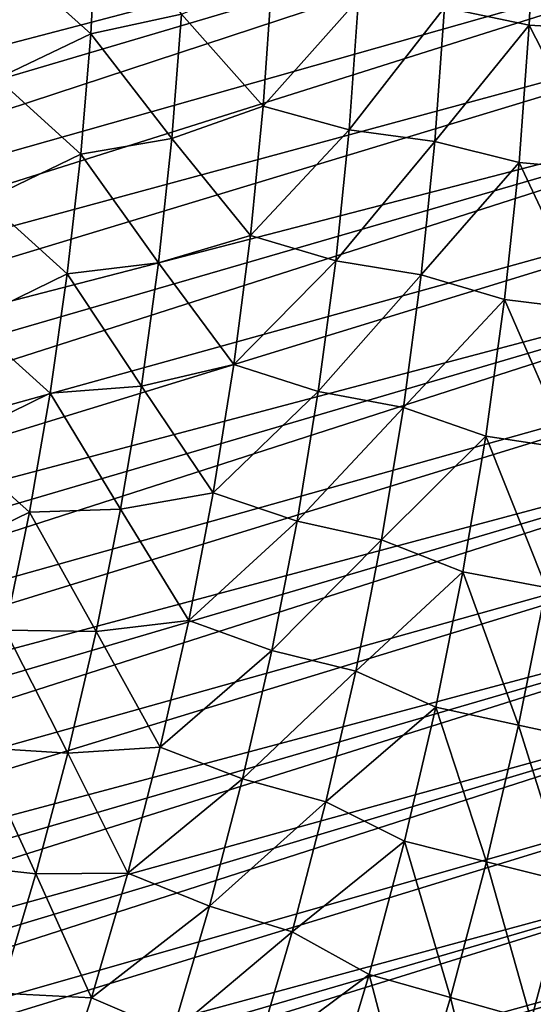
# Model space of a CAD drawing. Header units: millimetres. Extents: x -50 to 50, y -50 to 50.
# Tile 435 of 562: x 40 to 45.2, y -12.6 to -2.6. Entities that reach past the tile are written whole.
import ezdxf

# ---------------------------------------------------------------- set-up
doc = ezdxf.new("R2010")
doc.units = ezdxf.units.MM
doc.header["$LTSCALE"] = 65.185185
doc.layers.add('37', color=7, linetype='CONTINUOUS')
doc.layers.add('39', color=7, linetype='CONTINUOUS')

msp = doc.modelspace()

# ---------------------------------------------------------------- linework, layer by layer
at = {"layer": '37', "color": 15, "linetype": 'Continuous', "true_color": 0xaf503c}
for points in [[(44.3062, -2.5135, -3.0691), (45.2257, -1.298, -2.4271), (45.1642, -2.6902, -2.4271), (44.3062, -2.5135, -3.0691)], [(45.2257, -1.298, -2.4271), (46.0202, -2.7412, -1.7726), (45.1642, -2.6902, -2.4271), (45.2257, -1.298, -2.4271)], [(40.7263, -2.7797, -5.5113), (39.8604, -1.9997, -6.0897), (40.7912, -1.5621, -5.5113), (40.7263, -2.7797, -5.5113)], [(40.7263, -2.7797, -5.5113), (40.7912, -1.5621, -5.5113), (41.6433, -2.5804, -4.9199), (40.7263, -2.7797, -5.5113)], [(39.7794, -3.2314, -6.0897), (39.8604, -1.9997, -6.0897), (40.7263, -2.7797, -5.5113), (39.7794, -3.2314, -6.0897)], [(42.4718, -3.5108, -4.3157), (41.6433, -2.5804, -4.9199), (42.56, -2.1995, -4.3157), (42.4718, -3.5108, -4.3157)], [(42.4718, -3.5108, -4.3157), (42.56, -2.1995, -4.3157), (43.4341, -2.4229, -3.6987), (42.4718, -3.5108, -4.3157)], [(43.3395, -3.7507, -3.6987), (42.4718, -3.5108, -4.3157), (43.4341, -2.4229, -3.6987), (43.3395, -3.7507, -3.6987)], [(43.3395, -3.7507, -3.6987), (43.4341, -2.4229, -3.6987), (44.3062, -2.5135, -3.0691), (43.3395, -3.7507, -3.6987)], [(41.5462, -3.8383, -4.9199), (40.7263, -2.7797, -5.5113), (41.6433, -2.5804, -4.9199), (41.5462, -3.8383, -4.9199)], [(41.5462, -3.8383, -4.9199), (41.6433, -2.5804, -4.9199), (42.4718, -3.5108, -4.3157), (41.5462, -3.8383, -4.9199)], [(44.2087, -3.8654, -3.0691), (43.3395, -3.7507, -3.6987), (44.3062, -2.5135, -3.0691), (44.2087, -3.8654, -3.0691)], [(44.2087, -3.8654, -3.0691), (44.3062, -2.5135, -3.0691), (45.1642, -2.6902, -2.4271), (44.2087, -3.8654, -3.0691)], [(40.625, -3.9947, -5.5113), (39.7794, -3.2314, -6.0897), (40.7263, -2.7797, -5.5113), (40.625, -3.9947, -5.5113)], [(40.625, -3.9947, -5.5113), (40.7263, -2.7797, -5.5113), (41.5462, -3.8383, -4.9199), (40.625, -3.9947, -5.5113)], [(44.2087, -3.8654, -3.0691), (45.1642, -2.6902, -2.4271), (45.0599, -4.0798, -2.4271), (44.2087, -3.8654, -3.0691)], [(45.1642, -2.6902, -2.4271), (45.9139, -4.1572, -1.7726), (45.0599, -4.0798, -2.4271), (45.1642, -2.6902, -2.4271)], [(46.0202, -2.7412, -1.7726), (45.9139, -4.1572, -1.7726), (45.1642, -2.6902, -2.4271), (46.0202, -2.7412, -1.7726)], [(39.6604, -4.4601, -6.0897), (39.7794, -3.2314, -6.0897), (40.625, -3.9947, -5.5113), (39.6604, -4.4601, -6.0897)], [(42.3433, -4.8188, -4.3157), (41.5462, -3.8383, -4.9199), (42.4718, -3.5108, -4.3157), (42.3433, -4.8188, -4.3157)], [(42.3433, -4.8188, -4.3157), (42.4718, -3.5108, -4.3157), (43.3395, -3.7507, -3.6987), (42.3433, -4.8188, -4.3157)], [(43.2044, -5.0749, -3.6987), (42.3433, -4.8188, -4.3157), (43.3395, -3.7507, -3.6987), (43.2044, -5.0749, -3.6987)], [(43.2044, -5.0749, -3.6987), (43.3395, -3.7507, -3.6987), (44.2087, -3.8654, -3.0691), (43.2044, -5.0749, -3.6987)], [(41.4111, -5.0926, -4.9199), (40.625, -3.9947, -5.5113), (41.5462, -3.8383, -4.9199), (41.4111, -5.0926, -4.9199)], [(41.4111, -5.0926, -4.9199), (41.5462, -3.8383, -4.9199), (42.3433, -4.8188, -4.3157), (41.4111, -5.0926, -4.9199)], [(44.07, -5.2138, -3.0691), (43.2044, -5.0749, -3.6987), (44.2087, -3.8654, -3.0691), (44.07, -5.2138, -3.0691)], [(44.07, -5.2138, -3.0691), (44.2087, -3.8654, -3.0691), (45.0599, -4.0798, -2.4271), (44.07, -5.2138, -3.0691)], [(40.4875, -5.2062, -5.5113), (39.6604, -4.4601, -6.0897), (40.625, -3.9947, -5.5113), (40.4875, -5.2062, -5.5113)], [(40.4875, -5.2062, -5.5113), (40.625, -3.9947, -5.5113), (41.4111, -5.0926, -4.9199), (40.4875, -5.2062, -5.5113)], [(44.07, -5.2138, -3.0691), (45.0599, -4.0798, -2.4271), (44.9128, -5.4656, -2.4271), (44.07, -5.2138, -3.0691)], [(45.0599, -4.0798, -2.4271), (45.764, -5.5692, -1.7726), (44.9128, -5.4656, -2.4271), (45.0599, -4.0798, -2.4271)], [(45.9139, -4.1572, -1.7726), (45.764, -5.5692, -1.7726), (45.0599, -4.0798, -2.4271), (45.9139, -4.1572, -1.7726)], [(39.5034, -5.6844, -6.0897), (39.6604, -4.4601, -6.0897), (40.4875, -5.2062, -5.5113), (39.5034, -5.6844, -6.0897)], [(42.1745, -6.1222, -4.3157), (41.4111, -5.0926, -4.9199), (42.3433, -4.8188, -4.3157), (42.1745, -6.1222, -4.3157)], [(42.1745, -6.1222, -4.3157), (42.3433, -4.8188, -4.3157), (43.2044, -5.0749, -3.6987), (42.1745, -6.1222, -4.3157)], [(43.0288, -6.3944, -3.6987), (42.1745, -6.1222, -4.3157), (43.2044, -5.0749, -3.6987), (43.0288, -6.3944, -3.6987)], [(43.0288, -6.3944, -3.6987), (43.2044, -5.0749, -3.6987), (44.07, -5.2138, -3.0691), (43.0288, -6.3944, -3.6987)], [(41.2381, -6.3423, -4.9199), (40.4875, -5.2062, -5.5113), (41.4111, -5.0926, -4.9199), (41.2381, -6.3423, -4.9199)], [(41.2381, -6.3423, -4.9199), (41.4111, -5.0926, -4.9199), (42.1745, -6.1222, -4.3157), (41.2381, -6.3423, -4.9199)], [(40.3139, -6.4131, -5.5113), (39.5034, -5.6844, -6.0897), (40.4875, -5.2062, -5.5113), (40.3139, -6.4131, -5.5113)], [(40.3139, -6.4131, -5.5113), (40.4875, -5.2062, -5.5113), (41.2381, -6.3423, -4.9199), (40.3139, -6.4131, -5.5113)], [(43.8901, -6.5573, -3.0691), (43.0288, -6.3944, -3.6987), (44.07, -5.2138, -3.0691), (43.8901, -6.5573, -3.0691)], [(43.8901, -6.5573, -3.0691), (44.07, -5.2138, -3.0691), (44.9128, -5.4656, -2.4271), (43.8901, -6.5573, -3.0691)], [(43.8901, -6.5573, -3.0691), (44.9128, -5.4656, -2.4271), (44.7231, -6.8461, -2.4271), (43.8901, -6.5573, -3.0691)], [(44.9128, -5.4656, -2.4271), (45.5707, -6.9759, -1.7726), (44.7231, -6.8461, -2.4271), (44.9128, -5.4656, -2.4271)], [(45.764, -5.5692, -1.7726), (45.5707, -6.9759, -1.7726), (44.9128, -5.4656, -2.4271), (45.764, -5.5692, -1.7726)], [(39.3087, -6.9033, -6.0897), (39.5034, -5.6844, -6.0897), (40.3139, -6.4131, -5.5113), (39.3087, -6.9033, -6.0897)], [(41.9656, -7.4198, -4.3157), (41.2381, -6.3423, -4.9199), (42.1745, -6.1222, -4.3157), (41.9656, -7.4198, -4.3157)], [(41.9656, -7.4198, -4.3157), (42.1745, -6.1222, -4.3157), (43.0288, -6.3944, -3.6987), (41.9656, -7.4198, -4.3157)], [(41.0274, -7.5862, -4.9199), (40.3139, -6.4131, -5.5113), (41.2381, -6.3423, -4.9199), (41.0274, -7.5862, -4.9199)], [(41.0274, -7.5862, -4.9199), (41.2381, -6.3423, -4.9199), (41.9656, -7.4198, -4.3157), (41.0274, -7.5862, -4.9199)], [(40.1043, -7.6142, -5.5113), (39.3087, -6.9033, -6.0897), (40.3139, -6.4131, -5.5113), (40.1043, -7.6142, -5.5113)], [(40.1043, -7.6142, -5.5113), (40.3139, -6.4131, -5.5113), (41.0274, -7.5862, -4.9199), (40.1043, -7.6142, -5.5113)], [(42.813, -7.7079, -3.6987), (41.9656, -7.4198, -4.3157), (43.0288, -6.3944, -3.6987), (42.813, -7.7079, -3.6987)], [(42.813, -7.7079, -3.6987), (43.0288, -6.3944, -3.6987), (43.8901, -6.5573, -3.0691), (42.813, -7.7079, -3.6987)], [(43.6693, -7.8946, -3.0691), (42.813, -7.7079, -3.6987), (43.8901, -6.5573, -3.0691), (43.6693, -7.8946, -3.0691)], [(43.6693, -7.8946, -3.0691), (43.8901, -6.5573, -3.0691), (44.7231, -6.8461, -2.4271), (43.6693, -7.8946, -3.0691)], [(43.6693, -7.8946, -3.0691), (44.7231, -6.8461, -2.4271), (44.491, -8.2202, -2.4271), (43.6693, -7.8946, -3.0691)], [(44.7231, -6.8461, -2.4271), (45.3342, -8.3761, -1.7726), (44.491, -8.2202, -2.4271), (44.7231, -6.8461, -2.4271)], [(45.5707, -6.9759, -1.7726), (45.3342, -8.3761, -1.7726), (44.7231, -6.8461, -2.4271), (45.5707, -6.9759, -1.7726)], [(39.0763, -8.1156, -6.0897), (39.3087, -6.9033, -6.0897), (40.1043, -7.6142, -5.5113), (39.0763, -8.1156, -6.0897)], [(41.7168, -8.7104, -4.3157), (41.0274, -7.5862, -4.9199), (41.9656, -7.4198, -4.3157), (41.7168, -8.7104, -4.3157)], [(41.7168, -8.7104, -4.3157), (41.9656, -7.4198, -4.3157), (42.813, -7.7079, -3.6987), (41.7168, -8.7104, -4.3157)], [(39.859, -8.8085, -5.5113), (39.0763, -8.1156, -6.0897), (40.1043, -7.6142, -5.5113), (39.859, -8.8085, -5.5113)], [(39.859, -8.8085, -5.5113), (40.1043, -7.6142, -5.5113), (40.7793, -8.8231, -4.9199), (39.859, -8.8085, -5.5113)], [(40.7793, -8.8231, -4.9199), (40.1043, -7.6142, -5.5113), (41.0274, -7.5862, -4.9199), (40.7793, -8.8231, -4.9199)], [(40.7793, -8.8231, -4.9199), (41.0274, -7.5862, -4.9199), (41.7168, -8.7104, -4.3157), (40.7793, -8.8231, -4.9199)], [(42.5571, -9.0142, -3.6987), (41.7168, -8.7104, -4.3157), (42.813, -7.7079, -3.6987), (42.5571, -9.0142, -3.6987)], [(42.5571, -9.0142, -3.6987), (42.813, -7.7079, -3.6987), (43.6693, -7.8946, -3.0691), (42.5571, -9.0142, -3.6987)], [(43.4078, -9.2246, -3.0691), (42.5571, -9.0142, -3.6987), (43.6693, -7.8946, -3.0691), (43.4078, -9.2246, -3.0691)], [(43.4078, -9.2246, -3.0691), (43.6693, -7.8946, -3.0691), (44.491, -8.2202, -2.4271), (43.4078, -9.2246, -3.0691)], [(43.4078, -9.2246, -3.0691), (44.491, -8.2202, -2.4271), (44.2166, -9.5865, -2.4271), (43.4078, -9.2246, -3.0691)], [(44.491, -8.2202, -2.4271), (45.0547, -9.7682, -1.7726), (44.2166, -9.5865, -2.4271), (44.491, -8.2202, -2.4271)], [(45.3342, -8.3761, -1.7726), (45.0547, -9.7682, -1.7726), (44.491, -8.2202, -2.4271), (45.3342, -8.3761, -1.7726)], [(45.3342, -8.3761, -1.7726), (45.8834, -9.948, -1.106), (45.0547, -9.7682, -1.7726), (45.3342, -8.3761, -1.7726)], [(41.4283, -9.9926, -4.3157), (40.7793, -8.8231, -4.9199), (41.7168, -8.7104, -4.3157), (41.4283, -9.9926, -4.3157)], [(41.4283, -9.9926, -4.3157), (41.7168, -8.7104, -4.3157), (42.5571, -9.0142, -3.6987), (41.4283, -9.9926, -4.3157)], [(39.5781, -9.995, -5.5113), (39.859, -8.8085, -5.5113), (40.4938, -10.052, -4.9199), (39.5781, -9.995, -5.5113)], [(40.4938, -10.052, -4.9199), (39.859, -8.8085, -5.5113), (40.7793, -8.8231, -4.9199), (40.4938, -10.052, -4.9199)], [(40.4938, -10.052, -4.9199), (40.7793, -8.8231, -4.9199), (41.4283, -9.9926, -4.3157), (40.4938, -10.052, -4.9199)], [(42.2613, -10.312, -3.6987), (41.4283, -9.9926, -4.3157), (42.5571, -9.0142, -3.6987), (42.2613, -10.312, -3.6987)], [(42.2613, -10.312, -3.6987), (42.5571, -9.0142, -3.6987), (43.4078, -9.2246, -3.0691), (42.2613, -10.312, -3.6987)], [(43.1058, -10.546, -3.0691), (42.2613, -10.312, -3.6987), (43.4078, -9.2246, -3.0691), (43.1058, -10.546, -3.0691)], [(43.1058, -10.546, -3.0691), (43.4078, -9.2246, -3.0691), (44.2166, -9.5865, -2.4271), (43.1058, -10.546, -3.0691)], [(43.1058, -10.546, -3.0691), (44.2166, -9.5865, -2.4271), (43.9004, -10.9437, -2.4271), (43.1058, -10.546, -3.0691)], [(44.2166, -9.5865, -2.4271), (44.7324, -11.1511, -1.7726), (43.9004, -10.9437, -2.4271), (44.2166, -9.5865, -2.4271)], [(45.0547, -9.7682, -1.7726), (44.7324, -11.1511, -1.7726), (44.2166, -9.5865, -2.4271), (45.0547, -9.7682, -1.7726)], [(45.0547, -9.7682, -1.7726), (45.5553, -11.3563, -1.106), (44.7324, -11.1511, -1.7726), (45.0547, -9.7682, -1.7726)], [(45.8834, -9.948, -1.106), (45.5553, -11.3563, -1.106), (45.0547, -9.7682, -1.7726), (45.8834, -9.948, -1.106)], [(39.2619, -11.1726, -5.5113), (39.5781, -9.995, -5.5113), (40.1713, -11.2716, -4.9199), (39.2619, -11.1726, -5.5113)], [(40.1713, -11.2716, -4.9199), (39.5781, -9.995, -5.5113), (40.4938, -10.052, -4.9199), (40.1713, -11.2716, -4.9199)], [(40.1713, -11.2716, -4.9199), (40.4938, -10.052, -4.9199), (41.1004, -11.2654, -4.3157), (40.1713, -11.2716, -4.9199)], [(41.1004, -11.2654, -4.3157), (40.4938, -10.052, -4.9199), (41.4283, -9.9926, -4.3157), (41.1004, -11.2654, -4.3157)], [(41.1004, -11.2654, -4.3157), (41.4283, -9.9926, -4.3157), (42.2613, -10.312, -3.6987), (41.1004, -11.2654, -4.3157)], [(41.9259, -11.6002, -3.6987), (41.1004, -11.2654, -4.3157), (42.2613, -10.312, -3.6987), (41.9259, -11.6002, -3.6987)], [(41.9259, -11.6002, -3.6987), (42.2613, -10.312, -3.6987), (43.1058, -10.546, -3.0691), (41.9259, -11.6002, -3.6987)], [(42.7635, -11.8575, -3.0691), (41.9259, -11.6002, -3.6987), (43.1058, -10.546, -3.0691), (42.7635, -11.8575, -3.0691)], [(42.7635, -11.8575, -3.0691), (43.1058, -10.546, -3.0691), (43.9004, -10.9437, -2.4271), (42.7635, -11.8575, -3.0691)], [(42.7635, -11.8575, -3.0691), (43.9004, -10.9437, -2.4271), (43.5425, -12.2905, -2.4271), (42.7635, -11.8575, -3.0691)], [(43.9004, -10.9437, -2.4271), (44.3677, -12.5235, -1.7726), (43.5425, -12.2905, -2.4271), (43.9004, -10.9437, -2.4271)], [(44.7324, -11.1511, -1.7726), (44.3677, -12.5235, -1.7726), (43.9004, -10.9437, -2.4271), (44.7324, -11.1511, -1.7726)], [(44.7324, -11.1511, -1.7726), (45.1838, -12.7539, -1.106), (44.3677, -12.5235, -1.7726), (44.7324, -11.1511, -1.7726)], [(45.5553, -11.3563, -1.106), (45.1838, -12.7539, -1.106), (44.7324, -11.1511, -1.7726), (45.5553, -11.3563, -1.106)], [(39.8121, -12.481, -4.9199), (39.2619, -11.1726, -5.5113), (40.1713, -11.2716, -4.9199), (39.8121, -12.481, -4.9199)], [(39.8121, -12.481, -4.9199), (40.1713, -11.2716, -4.9199), (40.7334, -12.5274, -4.3157), (39.8121, -12.481, -4.9199)], [(40.7334, -12.5274, -4.3157), (40.1713, -11.2716, -4.9199), (41.1004, -11.2654, -4.3157), (40.7334, -12.5274, -4.3157)], [(40.7334, -12.5274, -4.3157), (41.1004, -11.2654, -4.3157), (41.9259, -11.6002, -3.6987), (40.7334, -12.5274, -4.3157)], [(45.5553, -11.3563, -1.106), (45.9907, -12.9816, -0.4273), (45.1838, -12.7539, -1.106), (45.5553, -11.3563, -1.106)], [(41.5513, -12.8776, -3.6987), (40.7334, -12.5274, -4.3157), (41.9259, -11.6002, -3.6987), (41.5513, -12.8776, -3.6987)], [(41.5513, -12.8776, -3.6987), (41.9259, -11.6002, -3.6987), (42.7635, -11.8575, -3.0691), (41.5513, -12.8776, -3.6987)], [(42.3814, -13.158, -3.0691), (41.5513, -12.8776, -3.6987), (42.7635, -11.8575, -3.0691), (42.3814, -13.158, -3.0691)], [(42.3814, -13.158, -3.0691), (42.7635, -11.8575, -3.0691), (43.5425, -12.2905, -2.4271), (42.3814, -13.158, -3.0691)], [(42.3814, -13.158, -3.0691), (43.5425, -12.2905, -2.4271), (43.1432, -13.6256, -2.4271), (42.3814, -13.158, -3.0691)], [(43.5425, -12.2905, -2.4271), (43.9609, -13.8839, -1.7726), (43.1432, -13.6256, -2.4271), (43.5425, -12.2905, -2.4271)], [(44.3677, -12.5235, -1.7726), (43.9609, -13.8839, -1.7726), (43.5425, -12.2905, -2.4271), (44.3677, -12.5235, -1.7726)], [(39.4165, -13.679, -4.9199), (39.8121, -12.481, -4.9199), (40.3277, -13.7775, -4.3157), (39.4165, -13.679, -4.9199)], [(40.3277, -13.7775, -4.3157), (39.8121, -12.481, -4.9199), (40.7334, -12.5274, -4.3157), (40.3277, -13.7775, -4.3157)], [(40.3277, -13.7775, -4.3157), (40.7334, -12.5274, -4.3157), (41.5513, -12.8776, -3.6987), (40.3277, -13.7775, -4.3157)], [(44.3677, -12.5235, -1.7726), (44.7696, -14.1393, -1.106), (43.9609, -13.8839, -1.7726), (44.3677, -12.5235, -1.7726)], [(45.1838, -12.7539, -1.106), (44.7696, -14.1393, -1.106), (44.3677, -12.5235, -1.7726), (45.1838, -12.7539, -1.106)]]:
    msp.add_3dface(points, dxfattribs=at)
at = {"layer": '39', "color": 15, "linetype": 'Continuous', "true_color": 0xaf503c}
for points in [[(30.7455, -3.9415, 4.5), (49.6421, 2.3477, 4.5), (30.8268, -3.2456, 4.5), (30.7455, -3.9415, 4.5)], [(49.676, 1.4612, 4.5), (49.6421, 2.3477, 4.5), (30.7455, -3.9415, 4.5), (49.676, 1.4612, 4.5)], [(30.8268, -3.2456, 4.5), (49.6421, 2.3477, 4.5), (30.8923, -2.5481, 4.5), (30.8268, -3.2456, 4.5)], [(30.6485, -4.6354, 4.5), (49.676, 1.4612, 4.5), (30.7455, -3.9415, 4.5), (30.6485, -4.6354, 4.5)], [(49.6941, 0.5743, 4.5), (49.676, 1.4612, 4.5), (30.6485, -4.6354, 4.5), (49.6941, 0.5743, 4.5)], [(30.5359, -5.3269, 4.5), (49.6941, 0.5743, 4.5), (30.6485, -4.6354, 4.5), (30.5359, -5.3269, 4.5)], [(49.6964, -0.3129, 4.5), (49.6941, 0.5743, 4.5), (30.5359, -5.3269, 4.5), (49.6964, -0.3129, 4.5)], [(30.2639, -6.7013, 4.5), (49.6964, -0.3129, 4.5), (30.4076, -6.0157, 4.5), (30.2639, -6.7013, 4.5)], [(49.6829, -1.1999, 4.5), (49.6964, -0.3129, 4.5), (30.2639, -6.7013, 4.5), (49.6829, -1.1999, 4.5)], [(30.4076, -6.0157, 4.5), (49.6964, -0.3129, 4.5), (30.5359, -5.3269, 4.5), (30.4076, -6.0157, 4.5)], [(30.1046, -7.3837, 4.5), (49.6829, -1.1999, 4.5), (30.2639, -6.7013, 4.5), (30.1046, -7.3837, 4.5)], [(49.6535, -2.0866, 4.5), (49.6829, -1.1999, 4.5), (30.1046, -7.3837, 4.5), (49.6535, -2.0866, 4.5)], [(29.93, -8.0622, 4.5), (49.6535, -2.0866, 4.5), (30.1046, -7.3837, 4.5), (29.93, -8.0622, 4.5)], [(49.6083, -2.9725, 4.5), (49.6535, -2.0866, 4.5), (29.93, -8.0622, 4.5), (49.6083, -2.9725, 4.5)], [(29.535, -9.4065, 4.5), (49.6083, -2.9725, 4.5), (29.7401, -8.7366, 4.5), (29.535, -9.4065, 4.5)], [(49.5473, -3.8576, 4.5), (49.6083, -2.9725, 4.5), (29.535, -9.4065, 4.5), (49.5473, -3.8576, 4.5)], [(29.7401, -8.7366, 4.5), (49.6083, -2.9725, 4.5), (29.93, -8.0622, 4.5), (29.7401, -8.7366, 4.5)], [(29.3148, -10.0717, 4.5), (49.5473, -3.8576, 4.5), (29.535, -9.4065, 4.5), (29.3148, -10.0717, 4.5)], [(49.4705, -4.7413, 4.5), (49.5473, -3.8576, 4.5), (29.3148, -10.0717, 4.5), (49.4705, -4.7413, 4.5)], [(28.8297, -11.3861, 4.5), (49.4705, -4.7413, 4.5), (29.0797, -10.7316, 4.5), (28.8297, -11.3861, 4.5)], [(49.3779, -5.6237, 4.5), (49.4705, -4.7413, 4.5), (28.8297, -11.3861, 4.5), (49.3779, -5.6237, 4.5)], [(29.0797, -10.7316, 4.5), (49.4705, -4.7413, 4.5), (29.3148, -10.0717, 4.5), (29.0797, -10.7316, 4.5)], [(28.5649, -12.0349, 4.5), (49.3779, -5.6237, 4.5), (28.8297, -11.3861, 4.5), (28.5649, -12.0349, 4.5)], [(49.2697, -6.5041, 4.5), (49.3779, -5.6237, 4.5), (28.5649, -12.0349, 4.5), (49.2697, -6.5041, 4.5)], [(27.9918, -13.3135, 4.5), (49.2697, -6.5041, 4.5), (28.2856, -12.6773, 4.5), (27.9918, -13.3135, 4.5)], [(49.1457, -7.3826, 4.5), (49.2697, -6.5041, 4.5), (27.9918, -13.3135, 4.5), (49.1457, -7.3826, 4.5)], [(28.2856, -12.6773, 4.5), (49.2697, -6.5041, 4.5), (28.5649, -12.0349, 4.5), (28.2856, -12.6773, 4.5)], [(27.6837, -13.9427, 4.5), (49.1457, -7.3826, 4.5), (27.9918, -13.3135, 4.5), (27.6837, -13.9427, 4.5)], [(49.006, -8.2586, 4.5), (49.1457, -7.3826, 4.5), (27.6837, -13.9427, 4.5), (49.006, -8.2586, 4.5)], [(27.0253, -15.1795, 4.5), (49.006, -8.2586, 4.5), (27.3615, -14.5648, 4.5), (27.0253, -15.1795, 4.5)], [(48.8508, -9.1321, 4.5), (49.006, -8.2586, 4.5), (27.0253, -15.1795, 4.5), (48.8508, -9.1321, 4.5)], [(27.3615, -14.5648, 4.5), (49.006, -8.2586, 4.5), (27.6837, -13.9427, 4.5), (27.3615, -14.5648, 4.5)], [(26.3116, -16.3853, 4.5), (48.8508, -9.1321, 4.5), (26.6753, -15.7865, 4.5), (26.3116, -16.3853, 4.5)], [(48.6799, -10.0026, 4.5), (48.8508, -9.1321, 4.5), (26.3116, -16.3853, 4.5), (48.6799, -10.0026, 4.5)], [(26.6753, -15.7865, 4.5), (48.8508, -9.1321, 4.5), (27.0253, -15.1795, 4.5), (26.6753, -15.7865, 4.5)], [(25.9346, -16.9758, 4.5), (48.6799, -10.0026, 4.5), (26.3116, -16.3853, 4.5), (25.9346, -16.9758, 4.5)], [(48.4936, -10.87, 4.5), (48.6799, -10.0026, 4.5), (25.9346, -16.9758, 4.5), (48.4936, -10.87, 4.5)], [(25.1409, -18.1305, 4.5), (48.4936, -10.87, 4.5), (25.5442, -17.5577, 4.5), (25.1409, -18.1305, 4.5)], [(48.2918, -11.7338, 4.5), (48.4936, -10.87, 4.5), (25.1409, -18.1305, 4.5), (48.2918, -11.7338, 4.5)], [(25.5442, -17.5577, 4.5), (48.4936, -10.87, 4.5), (25.9346, -16.9758, 4.5), (25.5442, -17.5577, 4.5)], [(24.2958, -19.2481, 4.5), (48.2918, -11.7338, 4.5), (24.7246, -18.6941, 4.5), (24.2958, -19.2481, 4.5)], [(48.0746, -12.594, 4.5), (48.2918, -11.7338, 4.5), (24.2958, -19.2481, 4.5), (48.0746, -12.594, 4.5)], [(24.7246, -18.6941, 4.5), (48.2918, -11.7338, 4.5), (25.1409, -18.1305, 4.5), (24.7246, -18.6941, 4.5)]]:
    msp.add_3dface(points, dxfattribs=at)

doc.saveas('drawing.dxf')
